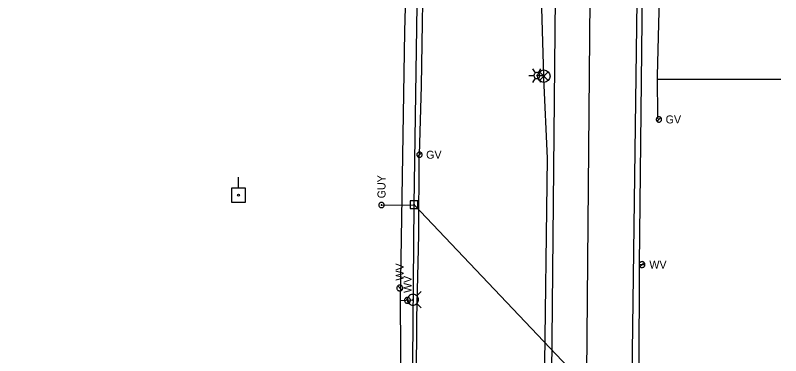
# Model space of a CAD drawing. Extents: x 596028 to 606371, y 330010 to 403088.
# Drawn here: x 601775.1 to 602143.4, y 358277 to 358441 of the extents above; entities that cross this region are included whole.
import ezdxf

# ---------------------------------------------------------------- set-up
doc = ezdxf.new("R2010")
doc.units = 0
for name, color, linetype in [('E_LTG', 7, 'Continuous'), ('E_LTG_CID', 7, 'Continuous'), ('E_UTL_EGuyWire', 7, 'Continuous'), ('E_UTL_EPowerPole', 7, 'Continuous'), ('E_UTL_FO_UG_MCI', 7, 'Continuous'), ('E_UTL_G', 7, 'Continuous'), ('E_UTL_G_UG', 7, 'Continuous'), ('E_UTL_Overhead', 7, 'Continuous'), ('E_UTL_SAN_UG', 7, 'Continuous'), ('E_UTL_W', 7, 'Continuous'), ('E_UTL_W_UG', 7, 'Continuous'), ('E_UTL_WHydrant', 7, 'Continuous')]:
    doc.layers.add(name, color=color, linetype=linetype)

msp = doc.modelspace()

# ---------------------------------------------------------------- linework, layer by layer
at = {"layer": 'E_LTG'}
for points in [[(602025.33, 358413.22), (602024.14, 358415.28)], [(602027.47, 358411.98), (602027.45, 358412.25), (602027.37, 358412.51), (602027.25, 358412.76), (602027.08, 358412.97), (602026.87, 358413.15), (602026.64, 358413.28), (602026.38, 358413.37), (602026.11, 358413.41), (602025.84, 358413.4), (602025.58, 358413.33), (602025.33, 358413.22), (602025.11, 358413.06), (602024.92, 358412.87), (602024.78, 358412.64), (602024.67, 358412.39), (602024.62, 358412.12), (602024.62, 358411.85), (602024.67, 358411.58), (602024.78, 358411.33), (602024.92, 358411.1), (602025.11, 358410.9), (602025.33, 358410.75), (602025.58, 358410.63), (602025.84, 358410.57), (602026.11, 358410.56), (602026.38, 358410.59), (602026.64, 358410.68), (602026.87, 358410.82), (602027.08, 358411), (602027.25, 358411.21), (602027.37, 358411.45), (602027.45, 358411.71), (602027.47, 358411.98)], [(602027.47, 358411.98), (602027.45, 358412.25), (602027.37, 358412.51), (602027.25, 358412.76), (602027.08, 358412.97), (602026.87, 358413.15), (602026.64, 358413.28), (602026.38, 358413.37), (602026.11, 358413.41), (602025.84, 358413.4), (602025.58, 358413.33), (602025.33, 358413.22), (602025.11, 358413.06), (602024.92, 358412.87), (602024.78, 358412.64), (602024.67, 358412.39), (602024.62, 358412.12), (602024.62, 358411.85), (602024.67, 358411.58), (602024.78, 358411.33), (602024.92, 358411.1), (602025.11, 358410.9), (602025.33, 358410.75), (602025.58, 358410.63), (602025.84, 358410.57), (602026.11, 358410.56), (602026.38, 358410.59), (602026.64, 358410.68), (602026.87, 358410.82), (602027.08, 358411), (602027.25, 358411.21), (602027.37, 358411.45), (602027.45, 358411.71), (602027.47, 358411.98)], [(602027.47, 358411.98), (602027.45, 358412.25), (602027.37, 358412.51), (602027.25, 358412.76), (602027.08, 358412.97), (602026.87, 358413.15), (602026.64, 358413.28), (602026.38, 358413.37), (602026.11, 358413.41), (602025.84, 358413.4), (602025.58, 358413.33), (602025.33, 358413.22), (602025.11, 358413.06), (602024.92, 358412.87), (602024.78, 358412.64), (602024.67, 358412.39), (602024.62, 358412.12), (602024.62, 358411.85), (602024.67, 358411.58), (602024.78, 358411.33), (602024.92, 358411.1), (602025.11, 358410.9), (602025.33, 358410.75), (602025.58, 358410.63), (602025.84, 358410.57), (602026.11, 358410.56), (602026.38, 358410.59), (602026.64, 358410.68), (602026.87, 358410.82), (602027.08, 358411), (602027.25, 358411.21), (602027.37, 358411.45), (602027.45, 358411.71), (602027.47, 358411.98)], [(602026.17, 358411.98), (602026.16, 358412.01), (602026.16, 358412.03), (602026.15, 358412.05), (602026.13, 358412.07), (602026.12, 358412.08), (602026.1, 358412.09), (602026.07, 358412.1), (602026.05, 358412.1), (602026.03, 358412.1), (602026.01, 358412.1), (602025.99, 358412.09), (602025.97, 358412.07), (602025.95, 358412.06), (602025.94, 358412.04), (602025.93, 358412.02), (602025.93, 358411.99), (602025.93, 358411.97), (602025.93, 358411.95), (602025.94, 358411.93), (602025.95, 358411.91), (602025.97, 358411.89), (602025.99, 358411.88), (602026.01, 358411.87), (602026.03, 358411.87), (602026.05, 358411.86), (602026.07, 358411.87), (602026.1, 358411.87), (602026.12, 358411.89), (602026.13, 358411.9), (602026.15, 358411.92), (602026.16, 358411.94), (602026.16, 358411.96), (602026.17, 358411.98)], [(602026.76, 358413.22), (602027.95, 358415.28)], [(602031.45, 358413.83), (602027.26, 358409.59)], [(602027.26, 358413.78), (602031.49, 358409.55)], [(602022.24, 358411.98), (602024.62, 358411.98)], [(602024.14, 358408.68), (602025.33, 358410.75)], [(602027.95, 358408.68), (602026.76, 358410.75)], [(602027.47, 358411.98), (602029.86, 358411.98)]]:
    msp.add_lwpolyline(points, dxfattribs=at)
msp.add_circle((602029.4, 358411.7), 3, dxfattribs=at)
at = {"layer": 'E_LTG_CID'}
for points in [[(602029.68, 358261.02), (602031.22, 358372.23), (602029.42, 358410.79), (602029.4, 358411.7), (602028.49, 358444.53), (602024.86, 358545.16), (602023.91, 358565.14), (602024.41, 358606.9), (602027.84, 358723.31), (602029.15, 358745.89)], [(602029.4, 358411.7), (602026.05, 358411.98)]]:
    msp.add_lwpolyline(points, dxfattribs=at)
at = {"layer": 'E_UTL_EGuyWire'}
for p in [(601951.3, 358349.58), (602141.6, 358165.66)]:
    msp.add_line(p, (601966.98, 358349.71), dxfattribs=at)
for points in [[(601951.3, 358350.87), (601951.05, 358350.84), (601950.82, 358350.77), (601950.6, 358350.66), (601950.41, 358350.51), (601950.25, 358350.33), (601950.13, 358350.12), (601950.05, 358349.89), (601950.01, 358349.64), (601950.03, 358349.4), (601950.08, 358349.16), (601950.18, 358348.94), (601950.33, 358348.74), (601950.5, 358348.57), (601950.71, 358348.44), (601950.93, 358348.35), (601951.17, 358348.31), (601951.42, 358348.31), (601951.66, 358348.35), (601951.88, 358348.44), (601952.09, 358348.57), (601952.27, 358348.74), (601952.41, 358348.94), (601952.51, 358349.16), (601952.57, 358349.4), (601952.58, 358349.64), (601952.54, 358349.89), (601952.46, 358350.12), (601952.34, 358350.33), (601952.18, 358350.51), (601951.99, 358350.66), (601951.77, 358350.77), (601951.54, 358350.84), (601951.3, 358350.87)], [(601951.3, 358349.74), (601951.27, 358349.74), (601951.24, 358349.73), (601951.21, 358349.72), (601951.19, 358349.7), (601951.17, 358349.68), (601951.15, 358349.65), (601951.14, 358349.62), (601951.14, 358349.59), (601951.14, 358349.56), (601951.14, 358349.53), (601951.16, 358349.5), (601951.17, 358349.48), (601951.2, 358349.46), (601951.22, 358349.44), (601951.25, 358349.43), (601951.28, 358349.42), (601951.31, 358349.42), (601951.34, 358349.43), (601951.37, 358349.44), (601951.4, 358349.46), (601951.42, 358349.48), (601951.44, 358349.5), (601951.45, 358349.53), (601951.45, 358349.56), (601951.46, 358349.59), (601951.45, 358349.62), (601951.44, 358349.65), (601951.43, 358349.68), (601951.41, 358349.7), (601951.38, 358349.72), (601951.36, 358349.73), (601951.33, 358349.74), (601951.3, 358349.74)]]:
    msp.add_lwpolyline(points, dxfattribs=at)
at = {"layer": 'E_UTL_EPowerPole'}
for points in [[(601882.45, 358357.66), (601882.45, 358362.95)], [(601885.81, 358357.66), (601879.1, 358357.66)], [(601879.1, 358357.66), (601879.1, 358350.95)], [(601885.81, 358350.95), (601885.81, 358357.66)], [(601966.94, 358351.56), (601966.94, 358354.46)], [(601879.1, 358350.95), (601885.81, 358350.95)], [(601968.79, 358351.56), (601965.1, 358351.56)], [(601965.1, 358351.56), (601965.1, 358347.86)], [(601967.21, 358349.71), (601967.21, 358349.76), (601967.2, 358349.8), (601967.18, 358349.84), (601967.15, 358349.88), (601967.11, 358349.91), (601967.08, 358349.93), (601967.03, 358349.94), (601966.99, 358349.95), (601966.94, 358349.95), (601966.9, 358349.94), (601966.86, 358349.92), (601966.82, 358349.89), (601966.79, 358349.86), (601966.76, 358349.82), (601966.75, 358349.78), (601966.74, 358349.74), (601966.74, 358349.69), (601966.75, 358349.65), (601966.76, 358349.6), (601966.79, 358349.57), (601966.82, 358349.53), (601966.86, 358349.51), (601966.9, 358349.49), (601966.94, 358349.48), (601966.99, 358349.47), (601967.03, 358349.48), (601967.08, 358349.5), (601967.11, 358349.52), (601967.15, 358349.55), (601967.18, 358349.58), (601967.2, 358349.62), (601967.21, 358349.67), (601967.21, 358349.71)], [(601968.79, 358347.86), (601968.79, 358351.56)], [(601965.1, 358347.86), (601968.79, 358347.86)]]:
    msp.add_lwpolyline(points, dxfattribs=at)
msp.add_circle((601882.51, 358354.31), 0.434, dxfattribs=at)
at = {"layer": 'E_UTL_FO_UG_MCI'}
msp.add_lwpolyline([(602122.02, 357762.16), (602099.73, 357859.28), (602072.46, 357984.57), (602065.66, 358010.68), (602066.35, 358115.5), (602068.64, 358221.64), (602071.49, 358230.84), (602077.02, 358652.91)], dxfattribs=at)
at = {"layer": 'E_UTL_G'}
for points in [[(602086.08, 358390.84), (602086.05, 358391.08), (602085.99, 358391.31), (602085.87, 358391.53), (602085.72, 358391.72), (602085.54, 358391.88), (602085.33, 358392), (602085.1, 358392.08), (602084.86, 358392.12), (602084.61, 358392.11), (602084.38, 358392.05), (602084.15, 358391.95), (602083.95, 358391.81), (602083.79, 358391.63), (602083.65, 358391.42), (602083.56, 358391.2), (602083.52, 358390.96), (602083.52, 358390.71), (602083.56, 358390.47), (602083.65, 358390.25), (602083.79, 358390.04), (602083.95, 358389.87), (602084.15, 358389.72), (602084.38, 358389.62), (602084.61, 358389.56), (602084.86, 358389.55), (602085.1, 358389.59), (602085.33, 358389.67), (602085.54, 358389.79), (602085.72, 358389.95), (602085.87, 358390.14), (602085.99, 358390.36), (602086.05, 358390.59), (602086.08, 358390.84)], [(602083.89, 358389.93), (602085.7, 358391.74)], [(601970.83, 358373.83), (601970.81, 358374.07), (601970.74, 358374.3), (601970.63, 358374.52), (601970.48, 358374.71), (601970.29, 358374.87), (601970.08, 358374.99), (601969.85, 358375.07), (601969.61, 358375.11), (601969.37, 358375.1), (601969.13, 358375.04), (601968.91, 358374.94), (601968.71, 358374.8), (601968.54, 358374.62), (601968.41, 358374.41), (601968.32, 358374.19), (601968.27, 358373.95), (601968.27, 358373.7), (601968.32, 358373.46), (601968.41, 358373.24), (601968.54, 358373.03), (601968.71, 358372.86), (601968.91, 358372.71), (601969.13, 358372.61), (601969.37, 358372.56), (601969.61, 358372.54), (601969.85, 358372.58), (601970.08, 358372.66), (601970.29, 358372.78), (601970.48, 358372.94), (601970.63, 358373.13), (601970.74, 358373.35), (601970.81, 358373.58), (601970.83, 358373.83)], [(601968.64, 358372.92), (601970.46, 358374.73)]]:
    msp.add_lwpolyline(points, dxfattribs=at)
at = {"layer": 'E_UTL_G_UG'}
for points in [[(601968.08, 358264.76), (601968.28, 358295.12), (601969.3, 358335.16), (601969.47, 358373.42), (601969.55, 358373.83), (601970.59, 358406.99), (601971.7, 358477.8), (601971.84, 358514.68), (601972.53, 358530.16), (601973.76, 358574.46), (601974.54, 358606.44), (601974.2, 358624.27), (601974.16, 358648.39), (601975.43, 358675.01), (601975.44, 358676.13), (601976.32, 358756.34)], [(602084.79, 358390.84), (602084.21, 358391.27), (602084.08, 358411.91), (602085.44, 358462), (602082.9, 358472.67), (602084.34, 358522.12), (602084.6, 358524.97), (602084.6, 358528.19), (602084.61, 358529.8), (602085.39, 358570.66), (602086.35, 358604.87), (602086.6, 358606.83), (602086.73, 358633.04), (602086.75, 358633.42), (602088.44, 358667.11), (602088.99, 358684.83), (602088.43, 358691.76), (602088.25, 358756.36)], [(602084.09, 358410.23), (602143.35, 358410.23)]]:
    msp.add_lwpolyline(points, dxfattribs=at)
at = {"layer": 'E_UTL_Overhead'}
msp.add_lwpolyline([(601775.11, 355493.17), (601794.88, 355632.14), (601813.19, 355774.43), (601846.41, 355956.03), (601876.1, 356114.7), (601902.03, 356254.58), (601928.02, 356393.42), (601947.92, 356557.45), (601949.4, 356721.2), (601951.31, 356874.93), (601952.99, 357026.21), (601955.32, 357157.12), (601956.05, 357297.31), (601956.02, 357419.23), (601957.75, 357549.11), (601960.44, 357702.58), (601963.02, 358010.51), (601965.3, 358142.36), (601966.98, 358349.71), (601973.66, 358787.78)], dxfattribs=at)
at = {"layer": 'E_UTL_SAN_UG'}
for p, q in [((602032.28, 358176.97), (602042.22, 359177.92)), ((602049.34, 358184.61), (602051.72, 358448.8))]:
    msp.add_line(p, q, dxfattribs=at)
at = {"layer": 'E_UTL_W'}
for points in [[(602078.03, 358320.86), (602078.01, 358321.13), (602077.93, 358321.39), (602077.81, 358321.63), (602077.64, 358321.85), (602077.43, 358322.03), (602077.2, 358322.16), (602076.94, 358322.25), (602076.67, 358322.29), (602076.4, 358322.27), (602076.14, 358322.21), (602075.89, 358322.1), (602075.67, 358321.94), (602075.49, 358321.74), (602075.34, 358321.52), (602075.24, 358321.27), (602075.19, 358321), (602075.19, 358320.73), (602075.24, 358320.46), (602075.34, 358320.21), (602075.49, 358319.98), (602075.67, 358319.79), (602075.89, 358319.63), (602076.14, 358319.52), (602076.4, 358319.45), (602076.67, 358319.44), (602076.94, 358319.48), (602077.2, 358319.57), (602077.43, 358319.7), (602077.64, 358319.88), (602077.81, 358320.09), (602077.93, 358320.33), (602078.01, 358320.59), (602078.03, 358320.86)], [(602075.6, 358319.86), (602077.61, 358321.87)], [(601960.1, 358311.01), (601959.83, 358310.98), (601959.57, 358310.91), (601959.33, 358310.78), (601959.11, 358310.62), (601958.93, 358310.41), (601958.8, 358310.18), (601958.71, 358309.92), (601958.67, 358309.65), (601958.68, 358309.38), (601958.75, 358309.12), (601958.86, 358308.87), (601959.02, 358308.65), (601959.21, 358308.46), (601959.44, 358308.32), (601959.69, 358308.22), (601959.96, 358308.16), (601960.23, 358308.16), (601960.5, 358308.22), (601960.75, 358308.32), (601960.98, 358308.46), (601961.17, 358308.65), (601961.33, 358308.87), (601961.44, 358309.12), (601961.51, 358309.38), (601961.52, 358309.65), (601961.48, 358309.92), (601961.39, 358310.18), (601961.26, 358310.41), (601961.08, 358310.62), (601960.87, 358310.78), (601960.63, 358310.91), (601960.37, 358310.98), (601960.1, 358311.01)], [(601961.1, 358308.58), (601959.09, 358310.59)], [(601963.81, 358305.07), (601963.54, 358305.04), (601963.28, 358304.97), (601963.04, 358304.84), (601962.82, 358304.68), (601962.64, 358304.47), (601962.51, 358304.24), (601962.42, 358303.98), (601962.38, 358303.71), (601962.39, 358303.44), (601962.46, 358303.18), (601962.57, 358302.93), (601962.73, 358302.71), (601962.92, 358302.52), (601963.15, 358302.38), (601963.4, 358302.28), (601963.67, 358302.22), (601963.94, 358302.22), (601964.21, 358302.28), (601964.46, 358302.38), (601964.69, 358302.52), (601964.88, 358302.71), (601965.04, 358302.93), (601965.15, 358303.18), (601965.22, 358303.44), (601965.23, 358303.71), (601965.19, 358303.98), (601965.1, 358304.24), (601964.97, 358304.47), (601964.79, 358304.68), (601964.58, 358304.84), (601964.34, 358304.97), (601964.08, 358305.04), (601963.81, 358305.07)], [(601964.81, 358302.64), (601962.8, 358304.65)]]:
    msp.add_lwpolyline(points, dxfattribs=at)
at = {"layer": 'E_UTL_W_UG'}
for points in [[(601964.09, 357550.25), (601965.47, 357662.02), (601965.6, 357662.85), (601966.75, 357704.07), (601966.78, 357846.41), (601969.31, 357966.81), (601970.5, 358078.4), (601974.26, 358187.69), (601974.08, 358234.82), (601964.14, 358249.99), (601960.68, 358256.18), (601960.49, 358303.63), (601962.51, 358433.21), (601966.27, 358567.57), (601968.13, 358746.96)], [(602071.82, 358121.46), (602072.02, 358121.94), (602072.12, 358125.46), (602072.13, 358126.4), (602074.09, 358165.78), (602075.15, 358216.28), (602075.5, 358320.98), (602077.09, 358468.1), (602079.19, 358540.29), (602078.91, 358557.35), (602075, 358561.13)], [(602075.5, 358320.98), (602076.61, 358320.86), (602078.04, 358320.96)], [(601960.49, 358303.63), (601966.06, 358303.85), (601966.43, 358303.93)]]:
    msp.add_lwpolyline(points, dxfattribs=at)
at = {"layer": 'E_UTL_WHydrant'}
for points in [[(601966.43, 358301.31), (601966.92, 358301.36), (601967.4, 358301.5), (601967.84, 358301.73), (601968.24, 358302.04), (601968.56, 358302.41), (601968.81, 358302.84), (601968.98, 358303.32), (601969.05, 358303.81), (601969.02, 358304.31), (601968.9, 358304.79), (601968.7, 358305.24), (601968.41, 358305.65), (601968.05, 358306), (601967.63, 358306.26), (601967.17, 358306.45), (601966.68, 358306.54), (601966.18, 358306.54), (601965.69, 358306.45), (601965.22, 358306.26), (601964.8, 358306), (601964.44, 358305.65), (601964.15, 358305.24), (601963.95, 358304.79), (601963.83, 358304.31), (601963.81, 358303.81), (601963.88, 358303.32), (601964.04, 358302.84), (601964.29, 358302.41), (601964.62, 358302.04), (601965.01, 358301.73), (601965.45, 358301.5), (601965.93, 358301.36), (601966.43, 358301.31)], [(601968.26, 358305.77), (601970.4, 358307.91)], [(601966.43, 358303.73), (601966.46, 358303.74), (601966.5, 358303.75), (601966.53, 358303.76), (601966.56, 358303.79), (601966.59, 358303.82), (601966.61, 358303.85), (601966.62, 358303.89), (601966.63, 358303.92), (601966.62, 358303.96), (601966.62, 358304), (601966.6, 358304.03), (601966.58, 358304.06), (601966.55, 358304.09), (601966.52, 358304.11), (601966.48, 358304.13), (601966.45, 358304.13), (601966.41, 358304.13), (601966.37, 358304.13), (601966.33, 358304.11), (601966.3, 358304.09), (601966.27, 358304.06), (601966.25, 358304.03), (601966.24, 358304), (601966.23, 358303.96), (601966.23, 358303.92), (601966.23, 358303.89), (601966.24, 358303.85), (601966.26, 358303.82), (601966.29, 358303.79), (601966.32, 358303.76), (601966.35, 358303.75), (601966.39, 358303.74), (601966.43, 358303.73)], [(601968.26, 358302.1), (601970.4, 358299.96)]]:
    msp.add_lwpolyline(points, dxfattribs=at)

# ---------------------------------------------------------------- texts
at = {"layer": 'E_UTL_EGuyWire'}
msp.add_text('GUY', height=3.85, rotation=90, dxfattribs=at).set_placement((601953.22, 358352.79))
at = {"layer": 'E_UTL_G'}
for p in [(602088, 358388.91), (601972.76, 358371.9)]:
    msp.add_text('GV', height=3.85, dxfattribs=at).set_placement(p)
at = {"layer": 'E_UTL_W'}
for p in [(601962.02, 358313.15), (601965.73, 358307.21)]:
    msp.add_text('WV', height=3.85, rotation=90, dxfattribs=at).set_placement(p)
msp.add_text('WV', height=3.85, dxfattribs=at).set_placement((602080.17, 358318.94))

doc.saveas('drawing.dxf')
